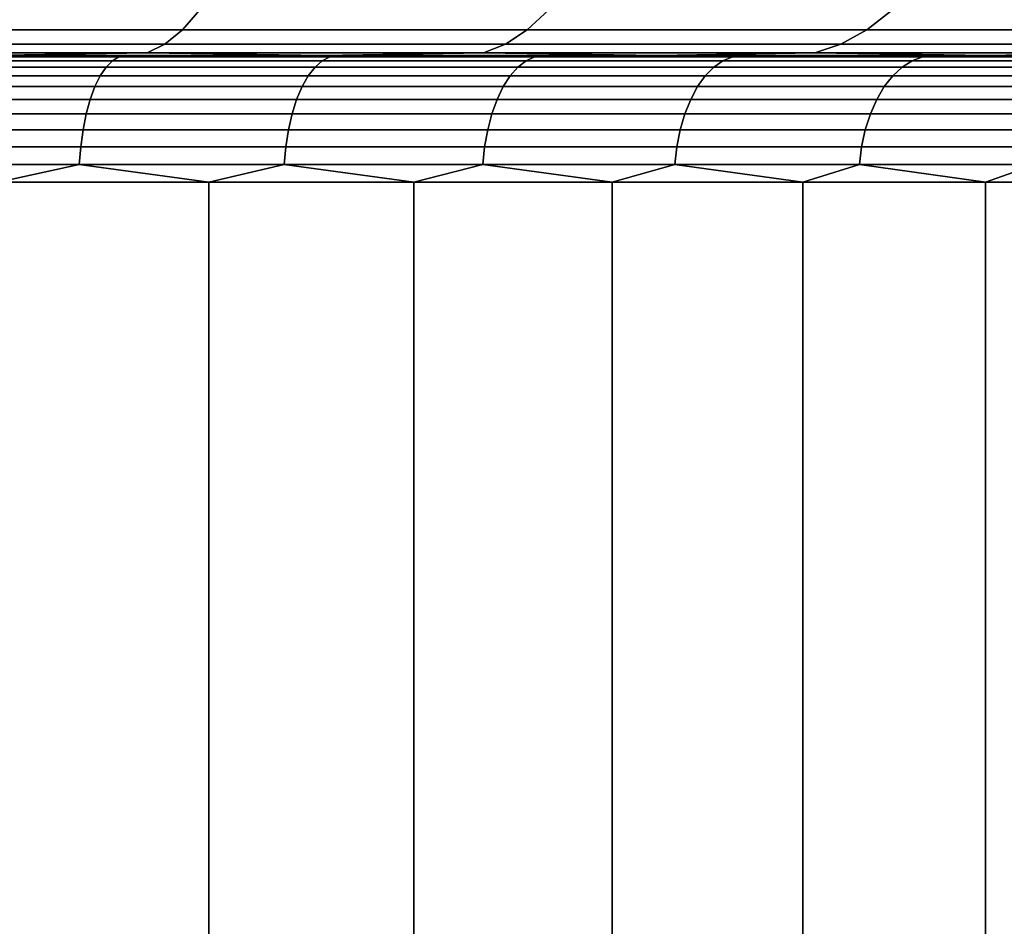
# Model space of a CAD drawing. Header units: metres. Extents: x -109 to 109, y -100 to 58.
# Tile 520 of 642: x 2.95 to 5.28, y 44.14 to 46.28. Entities that reach past the tile are written whole.
import ezdxf

# ---------------------------------------------------------------- set-up
doc = ezdxf.new("R2010")
doc.units = ezdxf.units.M
doc.layers.add('solid_21_062_100_XXX', color=7, linetype='CONTINUOUS')

msp = doc.modelspace()

# ---------------------------------------------------------------- linework, layer by layer
at = {"layer": 'solid_21_062_100_XXX'}
for points in [[(3.378299, 46.308628, 220.3452), (2.542433, 46.308628, 220.505585), (2.511724, 46.261269, 220.318268), (3.337494, 46.261269, 220.159821)], [(2.542433, 46.308628, 189.489273), (3.378299, 46.308628, 189.649673), (3.337494, 46.261269, 189.835037), (2.511724, 46.261269, 189.67659)], [(4.204255, 46.308628, 220.139786), (3.378299, 46.308628, 220.3452), (3.337494, 46.261269, 220.159821), (4.153475, 46.261269, 219.956894)], [(3.378299, 46.308628, 189.649673), (4.204255, 46.308628, 189.855072), (4.153475, 46.261269, 190.037964), (3.337494, 46.261269, 189.835037)], [(5.01788, 46.308628, 219.889969), (4.204255, 46.308628, 220.139786), (4.153475, 46.261269, 219.956894), (4.957273, 46.261269, 219.710098)], [(4.204255, 46.308628, 189.855072), (5.01788, 46.308628, 190.104889), (4.957273, 46.261269, 190.284775), (4.153475, 46.261269, 190.037964)], [(5.816786, 46.308628, 219.596466), (5.01788, 46.308628, 219.889969), (4.957273, 46.261269, 219.710098), (5.74653, 46.261269, 219.420135)], [(5.01788, 46.308628, 190.104889), (5.816786, 46.308628, 190.398392), (5.74653, 46.261269, 190.574722), (4.957273, 46.261269, 190.284775)], [(3.337494, 46.261269, 220.159821), (2.511724, 46.261269, 220.318268), (2.480556, 46.227276, 220.128159), (3.296079, 46.227276, 219.971664)], [(2.511724, 46.261269, 189.67659), (3.337494, 46.261269, 189.835037), (3.296079, 46.227276, 190.023193), (2.480556, 46.227276, 189.866714)], [(4.153475, 46.261269, 219.956894), (3.337494, 46.261269, 220.159821), (3.296079, 46.227276, 219.971664), (4.101933, 46.227276, 219.771255)], [(3.337494, 46.261269, 189.835037), (4.153475, 46.261269, 190.037964), (4.101933, 46.227276, 190.223602), (3.296079, 46.227276, 190.023193)], [(4.957273, 46.261269, 219.710098), (4.153475, 46.261269, 219.956894), (4.101933, 46.227276, 219.771255), (4.895757, 46.227276, 219.527512)], [(4.153475, 46.261269, 190.037964), (4.957273, 46.261269, 190.284775), (4.895757, 46.227276, 190.467346), (4.101933, 46.227276, 190.223602)], [(5.74653, 46.261269, 219.420135), (4.957273, 46.261269, 219.710098), (4.895757, 46.227276, 219.527512), (5.67522, 46.227276, 219.241165)], [(4.957273, 46.261269, 190.284775), (5.74653, 46.261269, 190.574722), (5.67522, 46.227276, 190.753708), (4.895757, 46.227276, 190.467346)], [(3.296079, 46.227276, 219.971664), (2.480556, 46.227276, 220.128159), (2.44908, 46.206821, 219.936157), (3.254254, 46.206821, 219.781662)], [(2.480556, 46.227276, 189.866714), (3.296079, 46.227276, 190.023193), (3.254254, 46.206821, 190.213211), (2.44908, 46.206821, 190.058701)], [(4.101933, 46.227276, 219.771255), (3.296079, 46.227276, 219.971664), (3.254254, 46.206821, 219.781662), (4.049883, 46.206821, 219.583786)], [(3.296079, 46.227276, 190.023193), (4.101933, 46.227276, 190.223602), (4.049883, 46.206821, 190.411072), (3.254254, 46.206821, 190.213211)], [(4.895757, 46.227276, 219.527512), (4.101933, 46.227276, 219.771255), (4.049883, 46.206821, 219.583786), (4.833633, 46.206821, 219.34314)], [(4.101933, 46.227276, 190.223602), (4.895757, 46.227276, 190.467346), (4.833633, 46.206821, 190.651718), (4.049883, 46.206821, 190.411072)], [(5.67522, 46.227276, 219.241165), (4.895757, 46.227276, 219.527512), (4.833633, 46.206821, 219.34314), (5.603206, 46.206821, 219.06041)], [(4.895757, 46.227276, 190.467346), (5.67522, 46.227276, 190.753708), (5.603206, 46.206821, 190.934448), (4.833633, 46.206821, 190.651718)], [(3.254254, 46.206821, 219.781662), (2.44908, 46.206821, 219.936157), (2.865538, 46.200001, 219.662933)], [(2.44908, 46.206821, 190.058701), (3.254254, 46.206821, 190.213211), (2.865457, 46.200001, 190.331924)], [(3.254254, 46.206821, 190.213211), (3.669201, 46.200001, 190.512085), (2.865457, 46.200001, 190.331924)], [(3.254254, 46.206821, 219.781662), (2.865538, 46.200001, 219.662933), (3.66928, 46.200001, 219.482758)], [(4.049883, 46.206821, 219.583786), (3.254254, 46.206821, 219.781662), (3.66928, 46.200001, 219.482758)], [(3.254254, 46.206821, 190.213211), (4.049883, 46.206821, 190.411072), (3.669201, 46.200001, 190.512085)], [(4.049883, 46.206821, 190.411072), (4.461837, 46.200001, 190.736298), (3.669201, 46.200001, 190.512085)], [(4.049883, 46.206821, 219.583786), (3.66928, 46.200001, 219.482758), (4.461915, 46.200001, 219.258545)], [(4.833633, 46.206821, 219.34314), (4.049883, 46.206821, 219.583786), (4.461915, 46.200001, 219.258545)], [(4.049883, 46.206821, 190.411072), (4.833633, 46.206821, 190.651718), (4.461837, 46.200001, 190.736298)], [(4.833633, 46.206821, 190.651718), (5.240907, 46.200001, 191.00383), (4.461837, 46.200001, 190.736298)], [(4.833633, 46.206821, 219.34314), (4.461915, 46.200001, 219.258545), (5.240983, 46.200001, 218.991013)], [(5.603206, 46.206821, 219.06041), (4.833633, 46.206821, 219.34314), (5.240983, 46.200001, 218.991013)], [(4.833633, 46.206821, 190.651718), (5.603206, 46.206821, 190.934448), (5.240907, 46.200001, 191.00383)], [(5.603206, 46.206821, 190.934448), (6.004007, 46.200001, 191.313858), (5.240907, 46.200001, 191.00383)], [(5.603206, 46.206821, 219.06041), (5.240983, 46.200001, 218.991013), (6.004082, 46.200001, 218.680969)], [(11.270851, 46.200001, 214.808441), (-11.794291, 46.200001, 214.172546), (-12.281966, 46.200001, 213.508682), (11.794343, 46.200001, 214.172485)], [(-0.27868, 46.200001, 213.692963), (11.794343, 46.200001, 214.172485), (-12.281966, 46.200001, 213.508682)], [(-11.270851, 46.200001, 195.186417), (11.794291, 46.200001, 195.822311), (12.281966, 46.200001, 196.486176), (-11.794343, 46.200001, 195.822372)], [(0.27868, 46.200001, 196.301895), (-11.794343, 46.200001, 195.822372), (12.281966, 46.200001, 196.486176)], [(11.270851, 46.200001, 214.808441), (-11.270798, 46.200001, 214.808502), (-11.794291, 46.200001, 214.172546)], [(-11.270851, 46.200001, 195.186417), (11.270798, 46.200001, 195.186356), (11.794291, 46.200001, 195.822311)], [(-11.270851, 46.200001, 195.186417), (-10.713137, 46.200001, 194.580292), (11.270798, 46.200001, 195.186356)], [(10.713137, 46.200001, 215.414566), (-10.713079, 46.200001, 215.414627), (-11.270798, 46.200001, 214.808502)], [(11.270851, 46.200001, 214.808441), (10.713137, 46.200001, 215.414566), (-11.270798, 46.200001, 214.808502)], [(-10.713137, 46.200001, 194.580292), (10.713079, 46.200001, 194.580231), (11.270798, 46.200001, 195.186356)], [(-10.713137, 46.200001, 194.580292), (-10.122867, 46.200001, 194.005814), (10.713079, 46.200001, 194.580231)], [(10.122867, 46.200001, 215.989044), (-10.122807, 46.200001, 215.989105), (-10.713079, 46.200001, 215.414627)], [(10.713137, 46.200001, 215.414566), (10.122867, 46.200001, 215.989044), (-10.713079, 46.200001, 215.414627)], [(-10.122867, 46.200001, 194.005814), (10.122807, 46.200001, 194.005753), (10.713079, 46.200001, 194.580231)], [(-10.122867, 46.200001, 194.005814), (-9.501783, 46.200001, 193.464691), (10.122807, 46.200001, 194.005753)], [(9.501783, 46.200001, 216.530182), (-9.50172, 46.200001, 216.530228), (-10.122807, 46.200001, 215.989105)], [(10.122867, 46.200001, 215.989044), (9.501783, 46.200001, 216.530182), (-10.122807, 46.200001, 215.989105)], [(-9.501783, 46.200001, 193.464691), (9.50172, 46.200001, 193.46463), (10.122807, 46.200001, 194.005753)], [(-9.501783, 46.200001, 193.464691), (-8.851827, 46.200001, 192.958603), (9.50172, 46.200001, 193.46463)], [(8.851827, 46.200001, 217.036255), (-8.85176, 46.200001, 217.036301), (-9.50172, 46.200001, 216.530228)], [(9.501783, 46.200001, 216.530182), (8.851827, 46.200001, 217.036255), (-9.50172, 46.200001, 216.530228)], [(-8.851827, 46.200001, 192.958603), (8.85176, 46.200001, 192.958557), (9.50172, 46.200001, 193.46463)], [(-8.851827, 46.200001, 192.958603), (-8.175019, 46.200001, 192.489151), (8.85176, 46.200001, 192.958557)], [(8.175019, 46.200001, 217.505722), (-8.174951, 46.200001, 217.505753), (-8.85176, 46.200001, 217.036301)], [(8.851827, 46.200001, 217.036255), (8.175019, 46.200001, 217.505722), (-8.85176, 46.200001, 217.036301)], [(-8.175019, 46.200001, 192.489151), (8.174951, 46.200001, 192.489105), (8.85176, 46.200001, 192.958557)], [(-8.175019, 46.200001, 192.489151), (-7.47336, 46.200001, 192.057693), (8.174951, 46.200001, 192.489105)], [(7.47336, 46.200001, 217.93718), (-7.473289, 46.200001, 217.93721), (-8.174951, 46.200001, 217.505753)], [(8.175019, 46.200001, 217.505722), (7.47336, 46.200001, 217.93718), (-8.174951, 46.200001, 217.505753)], [(-7.47336, 46.200001, 192.057693), (7.473289, 46.200001, 192.057648), (8.174951, 46.200001, 192.489105)], [(-7.47336, 46.200001, 192.057693), (-6.748968, 46.200001, 191.665527), (7.473289, 46.200001, 192.057648)], [(6.748968, 46.200001, 218.32933), (-6.748895, 46.200001, 218.329361), (-7.473289, 46.200001, 217.93721)], [(7.47336, 46.200001, 217.93718), (6.748968, 46.200001, 218.32933), (-7.473289, 46.200001, 217.93721)], [(-6.748968, 46.200001, 191.665527), (6.748895, 46.200001, 191.665497), (7.473289, 46.200001, 192.057648)], [(-6.748968, 46.200001, 191.665527), (-6.004082, 46.200001, 191.313904), (6.748895, 46.200001, 191.665497)], [(6.004082, 46.200001, 218.680969), (-6.004007, 46.200001, 218.681), (-6.748895, 46.200001, 218.329361)], [(6.748968, 46.200001, 218.32933), (6.004082, 46.200001, 218.680969), (-6.748895, 46.200001, 218.329361)], [(-6.004082, 46.200001, 191.313904), (6.004007, 46.200001, 191.313858), (6.748895, 46.200001, 191.665497)], [(-6.004082, 46.200001, 191.313904), (-5.240983, 46.200001, 191.00386), (6.004007, 46.200001, 191.313858)], [(5.240983, 46.200001, 218.991013), (-5.240907, 46.200001, 218.991043), (-6.004007, 46.200001, 218.681)], [(6.004082, 46.200001, 218.680969), (5.240983, 46.200001, 218.991013), (-6.004007, 46.200001, 218.681)], [(-5.240983, 46.200001, 191.00386), (5.240907, 46.200001, 191.00383), (6.004007, 46.200001, 191.313858)], [(-5.240983, 46.200001, 191.00386), (-4.461915, 46.200001, 190.736313), (5.240907, 46.200001, 191.00383)], [(4.461915, 46.200001, 219.258545), (-4.461837, 46.200001, 219.258575), (-5.240907, 46.200001, 218.991043)], [(5.240983, 46.200001, 218.991013), (4.461915, 46.200001, 219.258545), (-5.240907, 46.200001, 218.991043)], [(-4.461915, 46.200001, 190.736313), (4.461837, 46.200001, 190.736298), (5.240907, 46.200001, 191.00383)], [(-4.461915, 46.200001, 190.736313), (-3.66928, 46.200001, 190.512115), (4.461837, 46.200001, 190.736298)], [(3.66928, 46.200001, 219.482758), (-3.669201, 46.200001, 219.482773), (-4.461837, 46.200001, 219.258575)], [(4.461915, 46.200001, 219.258545), (3.66928, 46.200001, 219.482758), (-4.461837, 46.200001, 219.258575)], [(-3.66928, 46.200001, 190.512115), (3.669201, 46.200001, 190.512085), (4.461837, 46.200001, 190.736298)], [(-3.66928, 46.200001, 190.512115), (-2.865538, 46.200001, 190.33194), (3.669201, 46.200001, 190.512085)], [(3.66928, 46.200001, 219.482758), (2.865538, 46.200001, 219.662933), (-3.669201, 46.200001, 219.482773)], [(-2.865538, 46.200001, 190.33194), (2.865457, 46.200001, 190.331924), (3.669201, 46.200001, 190.512085)], [(-0.27868, 46.200001, 213.692963), (0.278669, 46.200001, 213.692963), (11.794343, 46.200001, 214.172485)], [(0.278669, 46.200001, 213.692963), (0.834922, 46.200001, 213.657272), (11.794343, 46.200001, 214.172485)], [(0.834934, 46.200001, 196.337585), (0.27868, 46.200001, 196.301895), (12.281966, 46.200001, 196.486176)], [(0.834922, 46.200001, 213.657272), (1.387784, 46.200001, 213.586029), (11.794343, 46.200001, 214.172485)], [(1.387798, 46.200001, 196.408829), (0.834934, 46.200001, 196.337585), (12.281966, 46.200001, 196.486176)], [(1.934955, 46.200001, 213.479523), (12.282015, 46.200001, 213.508621), (11.794343, 46.200001, 214.172485), (1.387784, 46.200001, 213.586029)], [(1.93497, 46.200001, 196.515335), (1.387798, 46.200001, 196.408829), (12.281966, 46.200001, 196.486176)], [(1.934955, 46.200001, 213.479523), (2.474239, 46.200001, 213.338181), (12.282015, 46.200001, 213.508621)], [(2.474257, 46.200001, 196.656693), (1.93497, 46.200001, 196.515335), (12.281966, 46.200001, 196.486176), (12.732338, 46.200001, 197.175949)], [(2.474239, 46.200001, 213.338181), (3.003467, 46.200001, 213.162552), (12.282015, 46.200001, 213.508621)], [(2.675255, 46.196945, 213.231018), (3.003467, 46.200001, 213.162552), (2.474239, 46.200001, 213.338181)], [(3.003488, 46.200001, 196.832321), (2.474257, 46.200001, 196.656693), (12.732338, 46.200001, 197.175949)], [(2.675255, 46.196945, 196.76384), (2.474257, 46.200001, 196.656693), (3.003488, 46.200001, 196.832321)], [(2.649913, 46.172855, 213.15303), (3.156778, 46.172855, 212.970535), (3.171555, 46.187836, 213.007858), (2.662317, 46.187836, 213.191208)], [(3.156778, 46.172855, 197.024323), (2.649913, 46.172855, 196.841843), (2.662317, 46.187836, 196.803665), (3.171555, 46.187836, 196.987)], [(2.662317, 46.187836, 213.191208), (3.171555, 46.187836, 213.007858), (3.186967, 46.196945, 213.046783), (2.675255, 46.196945, 213.231018)], [(3.171555, 46.187836, 196.987), (2.662317, 46.187836, 196.803665), (2.675255, 46.196945, 196.76384), (3.186967, 46.196945, 196.948074)], [(3.186967, 46.196945, 196.948074), (2.675255, 46.196945, 196.76384), (3.003488, 46.200001, 196.832321)], [(2.675255, 46.196945, 213.231018), (3.186967, 46.196945, 213.046783), (3.003467, 46.200001, 213.162552)], [(3.003467, 46.200001, 213.162552), (3.520414, 46.200001, 212.953354), (12.282015, 46.200001, 213.508621)], [(3.186967, 46.196945, 213.046783), (3.520414, 46.200001, 212.953354), (3.003467, 46.200001, 213.162552)], [(3.520438, 46.200001, 197.041519), (3.003488, 46.200001, 196.832321), (12.732338, 46.200001, 197.175949)], [(3.186967, 46.196945, 196.948074), (3.003488, 46.200001, 196.832321), (3.520438, 46.200001, 197.041519)], [(3.156778, 46.172855, 212.970535), (3.651184, 46.172855, 212.756592), (3.668276, 46.187836, 212.792908), (3.171555, 46.187836, 213.007858)], [(3.651184, 46.172855, 197.238266), (3.156778, 46.172855, 197.024323), (3.171555, 46.187836, 196.987), (3.668276, 46.187836, 197.20195)], [(3.171555, 46.187836, 213.007858), (3.668276, 46.187836, 212.792908), (3.686101, 46.196945, 212.830795), (3.186967, 46.196945, 213.046783)], [(3.668276, 46.187836, 197.20195), (3.171555, 46.187836, 196.987), (3.186967, 46.196945, 196.948074), (3.686101, 46.196945, 197.164062)], [(3.686101, 46.196945, 197.164062), (3.186967, 46.196945, 196.948074), (3.520438, 46.200001, 197.041519)], [(3.186967, 46.196945, 213.046783), (3.686101, 46.196945, 212.830795), (3.520414, 46.200001, 212.953354)], [(4.022914, 46.200001, 212.711456), (12.732383, 46.200001, 212.818848), (12.282015, 46.200001, 213.508621), (3.520414, 46.200001, 212.953354)], [(3.686101, 46.196945, 212.830795), (4.022914, 46.200001, 212.711456), (3.520414, 46.200001, 212.953354)], [(4.022942, 46.200001, 197.283417), (3.520438, 46.200001, 197.041519), (12.732338, 46.200001, 197.175949)], [(3.686101, 46.196945, 197.164062), (3.520438, 46.200001, 197.041519), (4.022942, 46.200001, 197.283417)], [(3.651184, 46.172855, 212.756592), (4.131181, 46.172855, 212.512024), (4.150519, 46.187836, 212.547195), (3.668276, 46.187836, 212.792908)], [(4.131181, 46.172855, 197.482834), (3.651184, 46.172855, 197.238266), (3.668276, 46.187836, 197.20195), (4.150519, 46.187836, 197.447662)], [(3.668276, 46.187836, 212.792908), (4.150519, 46.187836, 212.547195), (4.170689, 46.196945, 212.583893), (3.686101, 46.196945, 212.830795)], [(4.150519, 46.187836, 197.447662), (3.668276, 46.187836, 197.20195), (3.686101, 46.196945, 197.164062), (4.170689, 46.196945, 197.41098)], [(4.170689, 46.196945, 197.41098), (3.686101, 46.196945, 197.164062), (4.022942, 46.200001, 197.283417)], [(3.686101, 46.196945, 212.830795), (4.170689, 46.196945, 212.583893), (4.022914, 46.200001, 212.711456)], [(4.022914, 46.200001, 212.711456), (4.508954, 46.200001, 212.43782), (12.732383, 46.200001, 212.818848)], [(4.170689, 46.196945, 212.583893), (4.508954, 46.200001, 212.43782), (4.022914, 46.200001, 212.711456)], [(4.508982, 46.200001, 197.557068), (4.022942, 46.200001, 197.283417), (12.732338, 46.200001, 197.175949), (13.144021, 46.200001, 197.889496)], [(4.170689, 46.196945, 197.41098), (4.022942, 46.200001, 197.283417), (4.508982, 46.200001, 197.557068)], [(4.131181, 46.172855, 212.512024), (4.594874, 46.172855, 212.237793), (4.616383, 46.187836, 212.271683), (4.150519, 46.187836, 212.547195)], [(4.594874, 46.172855, 197.757065), (4.131181, 46.172855, 197.482834), (4.150519, 46.187836, 197.447662), (4.616383, 46.187836, 197.723175)], [(4.150519, 46.187836, 212.547195), (4.616383, 46.187836, 212.271683), (4.638816, 46.196945, 212.307037), (4.170689, 46.196945, 212.583893)], [(4.616383, 46.187836, 197.723175), (4.150519, 46.187836, 197.447662), (4.170689, 46.196945, 197.41098), (4.638816, 46.196945, 197.68782)], [(4.638816, 46.196945, 197.68782), (4.170689, 46.196945, 197.41098), (4.508982, 46.200001, 197.557068)], [(4.170689, 46.196945, 212.583893), (4.638816, 46.196945, 212.307037), (4.508954, 46.200001, 212.43782)], [(4.508954, 46.200001, 212.43782), (4.976484, 46.200001, 212.133575), (12.732383, 46.200001, 212.818848)], [(4.638816, 46.196945, 212.307037), (4.976484, 46.200001, 212.133575), (4.508954, 46.200001, 212.43782)], [(4.976511, 46.200001, 197.861298), (4.508982, 46.200001, 197.557068), (13.144021, 46.200001, 197.889496)], [(4.638816, 46.196945, 197.68782), (4.508982, 46.200001, 197.557068), (4.976511, 46.200001, 197.861298)], [(4.594874, 46.172855, 212.237793), (5.040433, 46.172855, 211.934998), (5.064028, 46.187836, 211.967468), (4.616383, 46.187836, 212.271683)], [(5.040433, 46.172855, 198.059875), (4.594874, 46.172855, 197.757065), (4.616383, 46.187836, 197.723175), (5.064028, 46.187836, 198.02739)], [(4.616383, 46.187836, 212.271683), (5.064028, 46.187836, 211.967468), (5.088636, 46.196945, 212.001343), (4.638816, 46.196945, 212.307037)], [(5.064028, 46.187836, 198.02739), (4.616383, 46.187836, 197.723175), (4.638816, 46.196945, 197.68782), (5.088636, 46.196945, 197.99353)], [(5.088636, 46.196945, 197.99353), (4.638816, 46.196945, 197.68782), (4.976511, 46.200001, 197.861298)], [(4.638816, 46.196945, 212.307037), (5.088636, 46.196945, 212.001343), (4.976484, 46.200001, 212.133575)], [(5.423526, 46.200001, 211.800034), (13.14406, 46.200001, 212.105301), (12.732383, 46.200001, 212.818848), (4.976484, 46.200001, 212.133575)], [(5.088636, 46.196945, 212.001343), (5.423526, 46.200001, 211.800034), (4.976484, 46.200001, 212.133575)], [(5.423552, 46.200001, 198.194855), (4.976511, 46.200001, 197.861298), (13.144021, 46.200001, 197.889496)], [(5.088636, 46.196945, 197.99353), (4.976511, 46.200001, 197.861298), (5.423552, 46.200001, 198.194855)], [(5.040433, 46.172855, 211.934998), (5.4661, 46.172855, 211.604813), (5.491688, 46.187836, 211.635742), (5.064028, 46.187836, 211.967468)], [(5.4661, 46.172855, 198.390045), (5.040433, 46.172855, 198.059875), (5.064028, 46.187836, 198.02739), (5.491688, 46.187836, 198.359116)], [(5.064028, 46.187836, 211.967468), (5.491688, 46.187836, 211.635742), (5.518374, 46.196945, 211.667999), (5.088636, 46.196945, 212.001343)], [(5.491688, 46.187836, 198.359116), (5.064028, 46.187836, 198.02739), (5.088636, 46.196945, 197.99353), (5.518374, 46.196945, 198.326859)], [(5.518374, 46.196945, 198.326859), (5.088636, 46.196945, 197.99353), (5.423552, 46.200001, 198.194855)], [(5.088636, 46.196945, 212.001343), (5.518374, 46.196945, 211.667999), (5.423526, 46.200001, 211.800034)], [(2.638294, 46.152306, 213.117264), (3.142937, 46.152306, 212.935577), (3.156778, 46.172855, 212.970535), (2.649913, 46.172855, 213.15303)], [(3.142937, 46.152306, 197.05928), (2.638294, 46.152306, 196.877594), (2.649913, 46.172855, 196.841843), (3.156778, 46.172855, 197.024323)], [(3.142937, 46.152306, 212.935577), (3.635176, 46.152306, 212.72258), (3.651184, 46.172855, 212.756592), (3.156778, 46.172855, 212.970535)], [(3.635176, 46.152306, 197.272293), (3.142937, 46.152306, 197.05928), (3.156778, 46.172855, 197.024323), (3.651184, 46.172855, 197.238266)], [(3.635176, 46.152306, 212.72258), (4.113068, 46.152306, 212.47908), (4.131181, 46.172855, 212.512024), (3.651184, 46.172855, 212.756592)], [(4.113068, 46.152306, 197.515793), (3.635176, 46.152306, 197.272293), (3.651184, 46.172855, 197.238266), (4.131181, 46.172855, 197.482834)], [(4.113068, 46.152306, 212.47908), (4.574728, 46.152306, 212.206055), (4.594874, 46.172855, 212.237793), (4.131181, 46.172855, 212.512024)], [(4.574728, 46.152306, 197.788818), (4.113068, 46.152306, 197.515793), (4.131181, 46.172855, 197.482834), (4.594874, 46.172855, 197.757065)], [(4.574728, 46.152306, 212.206055), (5.018334, 46.152306, 211.904572), (5.040433, 46.172855, 211.934998), (4.594874, 46.172855, 212.237793)], [(5.018334, 46.152306, 198.090286), (4.574728, 46.152306, 197.788818), (4.594874, 46.172855, 197.757065), (5.040433, 46.172855, 198.059875)], [(5.018334, 46.152306, 211.904572), (5.442134, 46.152306, 211.575836), (5.4661, 46.172855, 211.604813), (5.040433, 46.172855, 211.934998)], [(5.442134, 46.152306, 198.419022), (5.018334, 46.152306, 198.090286), (5.040433, 46.172855, 198.059875), (5.4661, 46.172855, 198.390045)], [(2.627699, 46.126614, 213.084656), (3.130315, 46.126614, 212.903702), (3.142937, 46.152306, 212.935577), (2.638294, 46.152306, 213.117264)], [(3.130315, 46.126614, 197.091156), (2.627699, 46.126614, 196.910202), (2.638294, 46.152306, 196.877594), (3.142937, 46.152306, 197.05928)], [(3.130315, 46.126614, 212.903702), (3.620577, 46.126614, 212.691544), (3.635176, 46.152306, 212.72258), (3.142937, 46.152306, 212.935577)], [(3.620577, 46.126614, 197.303314), (3.130315, 46.126614, 197.091156), (3.142937, 46.152306, 197.05928), (3.635176, 46.152306, 197.272293)], [(3.620577, 46.126614, 212.691544), (4.09655, 46.126614, 212.44902), (4.113068, 46.152306, 212.47908), (3.635176, 46.152306, 212.72258)], [(4.09655, 46.126614, 197.545837), (3.620577, 46.126614, 197.303314), (3.635176, 46.152306, 197.272293), (4.113068, 46.152306, 197.515793)], [(4.09655, 46.126614, 212.44902), (4.556356, 46.126614, 212.177094), (4.574728, 46.152306, 212.206055), (4.113068, 46.152306, 212.47908)], [(4.556356, 46.126614, 197.817764), (4.09655, 46.126614, 197.545837), (4.113068, 46.152306, 197.515793), (4.574728, 46.152306, 197.788818)], [(4.556356, 46.126614, 212.177094), (4.99818, 46.126614, 211.876831), (5.018334, 46.152306, 211.904572), (4.574728, 46.152306, 212.206055)], [(4.99818, 46.126614, 198.118027), (4.556356, 46.126614, 197.817764), (4.574728, 46.152306, 197.788818), (5.018334, 46.152306, 198.090286)], [(4.99818, 46.126614, 211.876831), (5.420279, 46.126614, 211.549423), (5.442134, 46.152306, 211.575836), (5.018334, 46.152306, 211.904572)], [(5.420279, 46.126614, 198.445435), (4.99818, 46.126614, 198.118027), (5.018334, 46.152306, 198.090286), (5.442134, 46.152306, 198.419022)], [(2.618343, 46.096294, 213.055862), (3.119169, 46.096294, 212.875549), (3.130315, 46.126614, 212.903702), (2.627699, 46.126614, 213.084656)], [(3.119169, 46.096294, 197.119308), (2.618343, 46.096294, 196.938995), (2.627699, 46.126614, 196.910202), (3.130315, 46.126614, 197.091156)], [(3.119169, 46.096294, 212.875549), (3.607685, 46.096294, 212.664154), (3.620577, 46.126614, 212.691544), (3.130315, 46.126614, 212.903702)], [(3.607685, 46.096294, 197.330704), (3.119169, 46.096294, 197.119308), (3.130315, 46.126614, 197.091156), (3.620577, 46.126614, 197.303314)], [(3.607685, 46.096294, 212.664154), (4.081964, 46.096294, 212.422501), (4.09655, 46.126614, 212.44902), (3.620577, 46.126614, 212.691544)], [(4.081964, 46.096294, 197.572372), (3.607685, 46.096294, 197.330704), (3.620577, 46.126614, 197.303314), (4.09655, 46.126614, 197.545837)], [(4.081964, 46.096294, 212.422501), (4.540133, 46.096294, 212.151535), (4.556356, 46.126614, 212.177094), (4.09655, 46.126614, 212.44902)], [(4.540133, 46.096294, 197.843323), (4.081964, 46.096294, 197.572372), (4.09655, 46.126614, 197.545837), (4.556356, 46.126614, 197.817764)], [(4.540133, 46.096294, 212.151535), (4.980384, 46.096294, 211.852341), (4.99818, 46.126614, 211.876831), (4.556356, 46.126614, 212.177094)], [(4.980384, 46.096294, 198.142517), (4.540133, 46.096294, 197.843323), (4.556356, 46.126614, 197.817764), (4.99818, 46.126614, 198.118027)], [(4.980384, 46.096294, 211.852341), (5.40098, 46.096294, 211.526093), (5.420279, 46.126614, 211.549423), (4.99818, 46.126614, 211.876831)], [(5.40098, 46.096294, 198.468765), (4.980384, 46.096294, 198.142517), (4.99818, 46.126614, 198.118027), (5.420279, 46.126614, 198.445435)], [(2.610416, 46.061977, 213.031464), (3.109727, 46.061977, 212.8517), (3.119169, 46.096294, 212.875549), (2.618343, 46.096294, 213.055862)], [(3.109727, 46.061977, 197.143158), (2.610416, 46.061977, 196.963394), (2.618343, 46.096294, 196.938995), (3.119169, 46.096294, 197.119308)], [(3.109727, 46.061977, 212.8517), (3.596764, 46.061977, 212.640945), (3.607685, 46.096294, 212.664154), (3.119169, 46.096294, 212.875549)], [(3.596764, 46.061977, 197.353912), (3.109727, 46.061977, 197.143158), (3.119169, 46.096294, 197.119308), (3.607685, 46.096294, 197.330704)], [(3.596764, 46.061977, 212.640945), (4.069607, 46.061977, 212.400024), (4.081964, 46.096294, 212.422501), (3.607685, 46.096294, 212.664154)], [(4.069607, 46.061977, 197.594849), (3.596764, 46.061977, 197.353912), (3.607685, 46.096294, 197.330704), (4.081964, 46.096294, 197.572372)], [(4.069607, 46.061977, 212.400024), (4.526389, 46.061977, 212.129883), (4.540133, 46.096294, 212.151535), (4.081964, 46.096294, 212.422501)], [(4.526389, 46.061977, 197.86499), (4.069607, 46.061977, 197.594849), (4.081964, 46.096294, 197.572372), (4.540133, 46.096294, 197.843323)], [(4.526389, 46.061977, 212.129883), (4.965307, 46.061977, 211.831589), (4.980384, 46.096294, 211.852341), (4.540133, 46.096294, 212.151535)], [(4.965307, 46.061977, 198.163269), (4.526389, 46.061977, 197.86499), (4.540133, 46.096294, 197.843323), (4.980384, 46.096294, 198.142517)], [(4.965307, 46.061977, 211.831589), (5.38463, 46.061977, 211.506332), (5.40098, 46.096294, 211.526093), (4.980384, 46.096294, 211.852341)], [(5.38463, 46.061977, 198.488525), (4.965307, 46.061977, 198.163269), (4.980384, 46.096294, 198.142517), (5.40098, 46.096294, 198.468765)], [(2.604082, 46.024353, 213.011978), (3.10218, 46.024353, 212.832642), (3.109727, 46.061977, 212.8517), (2.610416, 46.061977, 213.031464)], [(3.10218, 46.024353, 197.162216), (2.604082, 46.024353, 196.982895), (2.610416, 46.061977, 196.963394), (3.109727, 46.061977, 197.143158)], [(3.10218, 46.024353, 212.832642), (3.588036, 46.024353, 212.622391), (3.596764, 46.061977, 212.640945), (3.109727, 46.061977, 212.8517)], [(3.588036, 46.024353, 197.372467), (3.10218, 46.024353, 197.162216), (3.109727, 46.061977, 197.143158), (3.596764, 46.061977, 197.353912)], [(3.588036, 46.024353, 212.622391), (4.059731, 46.024353, 212.38205), (4.069607, 46.061977, 212.400024), (3.596764, 46.061977, 212.640945)], [(4.059731, 46.024353, 197.612808), (3.588036, 46.024353, 197.372467), (3.596764, 46.061977, 197.353912), (4.069607, 46.061977, 197.594849)], [(4.059731, 46.024353, 212.38205), (4.515405, 46.024353, 212.112564), (4.526389, 46.061977, 212.129883), (4.069607, 46.061977, 212.400024)], [(4.515405, 46.024353, 197.882294), (4.059731, 46.024353, 197.612808), (4.069607, 46.061977, 197.594849), (4.526389, 46.061977, 197.86499)], [(4.515405, 46.024353, 212.112564), (4.953258, 46.024353, 211.815002), (4.965307, 46.061977, 211.831589), (4.526389, 46.061977, 212.129883)], [(4.953258, 46.024353, 198.179855), (4.515405, 46.024353, 197.882294), (4.526389, 46.061977, 197.86499), (4.965307, 46.061977, 198.163269)], [(4.953258, 46.024353, 211.815002), (5.371563, 46.024353, 211.49054), (5.38463, 46.061977, 211.506332), (4.965307, 46.061977, 211.831589)], [(5.371563, 46.024353, 198.504333), (4.953258, 46.024353, 198.179855), (4.965307, 46.061977, 198.163269), (5.38463, 46.061977, 198.488525)], [(2.599468, 45.984192, 212.997772), (3.096684, 45.984192, 212.818756), (3.10218, 46.024353, 212.832642), (2.604082, 46.024353, 213.011978)], [(3.096684, 45.984192, 197.176102), (2.599468, 45.984192, 196.997086), (2.604082, 46.024353, 196.982895), (3.10218, 46.024353, 197.162216)], [(3.096684, 45.984192, 212.818756), (3.581679, 45.984192, 212.608887), (3.588036, 46.024353, 212.622391), (3.10218, 46.024353, 212.832642)], [(3.581679, 45.984192, 197.385971), (3.096684, 45.984192, 197.176102), (3.10218, 46.024353, 197.162216), (3.588036, 46.024353, 197.372467)], [(3.581679, 45.984192, 212.608887), (4.052539, 45.984192, 212.368973), (4.059731, 46.024353, 212.38205), (3.588036, 46.024353, 212.622391)], [(4.052539, 45.984192, 197.625885), (3.581679, 45.984192, 197.385971), (3.588036, 46.024353, 197.372467), (4.059731, 46.024353, 197.612808)], [(4.052539, 45.984192, 212.368973), (4.507405, 45.984192, 212.09996), (4.515405, 46.024353, 212.112564), (4.059731, 46.024353, 212.38205)], [(4.507405, 45.984192, 197.894897), (4.052539, 45.984192, 197.625885), (4.059731, 46.024353, 197.612808), (4.515405, 46.024353, 197.882294)], [(4.507405, 45.984192, 212.09996), (4.944482, 45.984192, 211.802933), (4.953258, 46.024353, 211.815002), (4.515405, 46.024353, 212.112564)], [(4.944482, 45.984192, 198.19194), (4.507405, 45.984192, 197.894897), (4.515405, 46.024353, 197.882294), (4.953258, 46.024353, 198.179855)], [(4.944482, 45.984192, 211.802933), (5.362046, 45.984192, 211.479034), (5.371563, 46.024353, 211.49054), (4.953258, 46.024353, 211.815002)], [(5.362046, 45.984192, 198.515823), (4.944482, 45.984192, 198.19194), (4.953258, 46.024353, 198.179855), (5.371563, 46.024353, 198.504333)], [(2.596669, 45.942314, 212.989151), (3.09335, 45.942314, 212.810349), (3.096684, 45.984192, 212.818756), (2.599468, 45.984192, 212.997772)], [(3.09335, 45.942314, 197.184525), (2.596669, 45.942314, 197.005707), (2.599468, 45.984192, 196.997086), (3.096684, 45.984192, 197.176102)], [(3.09335, 45.942314, 212.810349), (3.577823, 45.942314, 212.600693), (3.581679, 45.984192, 212.608887), (3.096684, 45.984192, 212.818756)], [(3.577823, 45.942314, 197.394165), (3.09335, 45.942314, 197.184525), (3.096684, 45.984192, 197.176102), (3.581679, 45.984192, 197.385971)], [(3.577823, 45.942314, 212.600693), (4.048176, 45.942314, 212.361038), (4.052539, 45.984192, 212.368973), (3.581679, 45.984192, 212.608887)], [(4.048176, 45.942314, 197.63382), (3.577823, 45.942314, 197.394165), (3.581679, 45.984192, 197.385971), (4.052539, 45.984192, 197.625885)], [(4.048176, 45.942314, 212.361038), (4.502552, 45.942314, 212.092316), (4.507405, 45.984192, 212.09996), (4.052539, 45.984192, 212.368973)], [(4.502552, 45.942314, 197.902542), (4.048176, 45.942314, 197.63382), (4.052539, 45.984192, 197.625885), (4.507405, 45.984192, 197.894897)], [(4.502552, 45.942314, 212.092316), (4.939159, 45.942314, 211.795593), (4.944482, 45.984192, 211.802933), (4.507405, 45.984192, 212.09996)], [(4.939159, 45.942314, 198.199265), (4.502552, 45.942314, 197.902542), (4.507405, 45.984192, 197.894897), (4.944482, 45.984192, 198.19194)], [(4.939159, 45.942314, 211.795593), (5.356273, 45.942314, 211.472046), (5.362046, 45.984192, 211.479034), (4.944482, 45.984192, 211.802933)], [(5.356273, 45.942314, 198.522812), (4.939159, 45.942314, 198.199265), (4.944482, 45.984192, 198.19194), (5.362046, 45.984192, 198.515823)], [(3.09335, 45.942314, 197.184525), (2.90108, 45.900002, 197.114304), (2.596669, 45.942314, 197.005707)], [(2.596669, 45.942314, 212.989151), (2.90108, 45.900002, 212.880554), (3.09335, 45.942314, 212.810349)], [(3.09335, 45.942314, 197.184525), (3.400191, 45.900002, 197.316376), (2.90108, 45.900002, 197.114304)], [(3.09335, 45.942314, 212.810349), (2.90108, 45.900002, 212.880554), (3.400191, 45.900002, 212.678497)], [(3.577823, 45.942314, 197.394165), (3.400191, 45.900002, 197.316376), (3.09335, 45.942314, 197.184525)], [(3.09335, 45.942314, 212.810349), (3.400191, 45.900002, 212.678497), (3.577823, 45.942314, 212.600693)], [(3.577823, 45.942314, 197.394165), (3.885329, 45.900002, 197.550003), (3.400191, 45.900002, 197.316376)], [(3.577823, 45.942314, 212.600693), (3.400191, 45.900002, 212.678497), (3.88533, 45.900002, 212.444855)], [(4.048176, 45.942314, 197.63382), (3.885329, 45.900002, 197.550003), (3.577823, 45.942314, 197.394165)], [(3.577823, 45.942314, 212.600693), (3.88533, 45.900002, 212.444855), (4.048176, 45.942314, 212.361038)], [(4.048176, 45.942314, 197.63382), (4.354503, 45.900002, 197.81424), (3.885329, 45.900002, 197.550003)], [(4.048176, 45.942314, 212.361038), (3.88533, 45.900002, 212.444855), (4.354503, 45.900002, 212.180634)], [(4.502552, 45.942314, 197.902542), (4.354503, 45.900002, 197.81424), (4.048176, 45.942314, 197.63382)], [(4.048176, 45.942314, 212.361038), (4.354503, 45.900002, 212.180634), (4.502552, 45.942314, 212.092316)], [(4.502552, 45.942314, 197.902542), (4.805783, 45.900002, 198.107986), (4.354503, 45.900002, 197.81424)], [(4.502552, 45.942314, 212.092316), (4.354503, 45.900002, 212.180634), (4.805783, 45.900002, 211.886871)], [(4.939159, 45.942314, 198.199265), (4.805783, 45.900002, 198.107986), (4.502552, 45.942314, 197.902542)], [(4.502552, 45.942314, 212.092316), (4.805783, 45.900002, 211.886871), (4.939159, 45.942314, 211.795593)], [(4.939159, 45.942314, 198.199265), (5.237317, 45.900002, 198.430054), (4.805783, 45.900002, 198.107986)], [(4.939159, 45.942314, 211.795593), (4.805783, 45.900002, 211.886871), (5.237317, 45.900002, 211.564819)], [(5.356273, 45.942314, 198.522812), (5.237317, 45.900002, 198.430054), (4.939159, 45.942314, 198.199265)], [(4.939159, 45.942314, 211.795593), (5.237317, 45.900002, 211.564819), (5.356273, 45.942314, 211.472046)], [(5.356273, 45.942314, 198.522812), (5.64733, 45.900002, 198.779099), (5.237317, 45.900002, 198.430054)], [(5.356273, 45.942314, 211.472046), (5.237317, 45.900002, 211.564819), (5.64733, 45.900002, 211.215759)], [(3.400191, 45.900002, 197.316376), (3.400064, 37.700001, 197.316315), (2.901028, 37.700001, 197.114288), (2.90108, 45.900002, 197.114304)], [(3.400191, 45.900002, 212.678497), (2.90108, 45.900002, 212.880554), (2.901028, 37.700001, 212.880585), (3.400064, 37.700001, 212.678543)], [(3.400191, 45.900002, 197.316376), (3.885329, 45.900002, 197.550003), (3.885453, 37.700001, 197.550064), (3.400064, 37.700001, 197.316315)], [(3.88533, 45.900002, 212.444855), (3.400191, 45.900002, 212.678497), (3.400064, 37.700001, 212.678543), (3.885453, 37.700001, 212.444794)], [(3.885329, 45.900002, 197.550003), (4.354503, 45.900002, 197.81424), (4.354404, 37.700001, 197.814178), (3.885453, 37.700001, 197.550064)], [(4.354503, 45.900002, 212.180634), (3.88533, 45.900002, 212.444855), (3.885453, 37.700001, 212.444794), (4.354404, 37.700001, 212.180695)], [(4.354503, 45.900002, 197.81424), (4.805783, 45.900002, 198.107986), (4.805768, 37.700001, 198.107971), (4.354404, 37.700001, 197.814178)], [(4.805783, 45.900002, 211.886871), (4.354503, 45.900002, 212.180634), (4.354404, 37.700001, 212.180695), (4.805768, 37.700001, 211.886887)], [(4.805783, 45.900002, 198.107986), (5.237317, 45.900002, 198.430054), (5.237402, 37.700001, 198.430115), (4.805768, 37.700001, 198.107971)], [(5.237317, 45.900002, 211.564819), (4.805783, 45.900002, 211.886871), (4.805768, 37.700001, 211.886887), (5.237402, 37.700001, 211.564743)], [(5.237317, 45.900002, 198.430054), (5.64733, 45.900002, 198.779099), (5.647223, 37.700001, 198.779007), (5.237402, 37.700001, 198.430115)], [(5.64733, 45.900002, 211.215759), (5.237317, 45.900002, 211.564819), (5.237402, 37.700001, 211.564743), (5.647223, 37.700001, 211.215866)]]:
    msp.add_3dface(points, dxfattribs=at)

doc.saveas('drawing.dxf')
